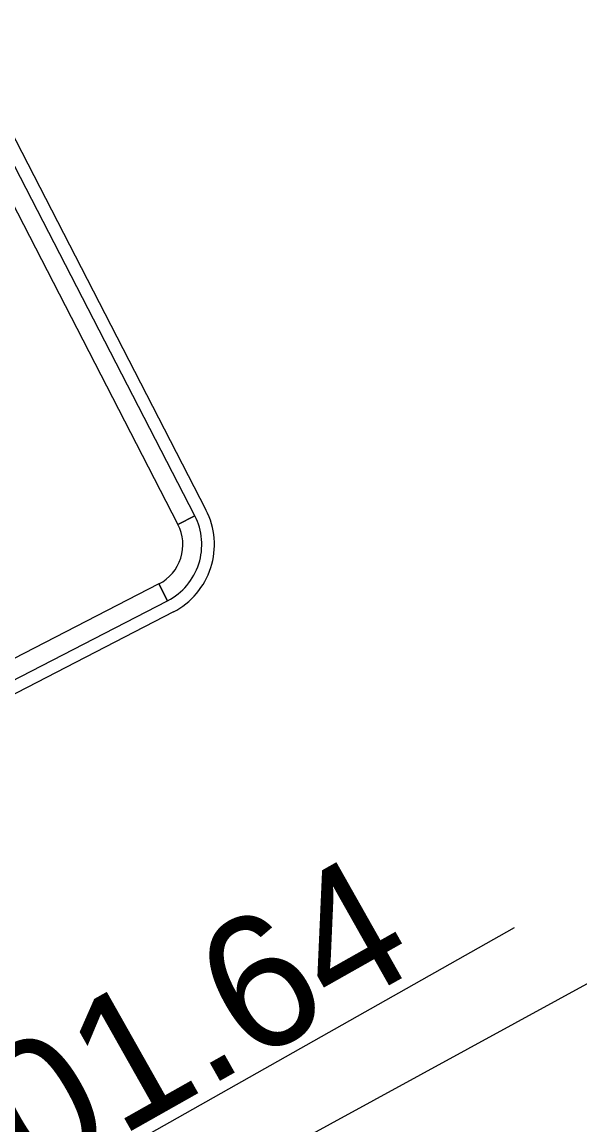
# Model space of a CAD drawing. Extents: x 2001876 to 2025694, y 804561 to 868938.
# Drawn here: x 2013255.6 to 2013356.1, y 824478.6 to 824677.3 of the extents above; entities that cross this region are included whole.
import ezdxf

# ---------------------------------------------------------------- set-up
doc = ezdxf.new("R2010")
doc.units = 0
for name, color, linetype in [('Default', 7, 'Continuous'), ('RD_HC_Data', 7, 'Continuous'), ('RD_TX_RoadID', 7, 'Continuous'), ('TR SN EXTRUDED PANEL SIGNS - GROUND MOUNTED', 7, 'Continuous')]:
    doc.layers.add(name, color=color, linetype=linetype)

msp = doc.modelspace()

# ---------------------------------------------------------------- linework, layer by layer
at = {"layer": 'Default'}
for p, q in [((2013251.24, 824662.15), (2013288.76, 824589.41)), ((2013286.74, 824588.37), (2013283.71, 824586.81)), ((2013280.28, 824576.09), (2013281.85, 824573.06)), ((2013282.89, 824571.03), (2013113.17, 824483.49))]:
    msp.add_line(p, q, dxfattribs=at)
for points in [[(2013286.74, 824588.37), (2013249.22, 824661.11), (2013246.19, 824659.54), (2013283.71, 824586.81), (2013286.74, 824588.37)], [(2013112.13, 824485.51), (2013281.85, 824573.06), (2013280.28, 824576.09), (2013110.56, 824488.54), (2013112.13, 824485.51)]]:
    msp.add_lwpolyline(points, close=True, dxfattribs=at)
for radius in [13.64, 11.37, 7.96]:
    msp.add_arc((2013276.64, 824583.16), radius, 297.2862, 27.2864, dxfattribs=at)
at = {"layer": 'RD_HC_Data'}
msp.add_line((2012988.59, 824313.28), (2013344.34, 824514.19), dxfattribs=at)
at = {"layer": 'TR SN EXTRUDED PANEL SIGNS - GROUND MOUNTED'}
msp.add_line((2013400.94, 824527.74), (2012949.03, 824281.24), dxfattribs=at)

# ---------------------------------------------------------------- texts
at = {"layer": 'RD_HC_Data'}
msp.add_text('PT STA.=1376+01.64', height=24, rotation=29.4546, dxfattribs=at).set_placement((2013057.26, 824354.37))
at = {"layer": 'RD_TX_RoadID'}
msp.add_text('NORFOLK SOUTHERN RAILROAD', height=30, rotation=42.3783, dxfattribs=at).set_placement((2012946.49, 824583.75))

doc.saveas('drawing.dxf')
